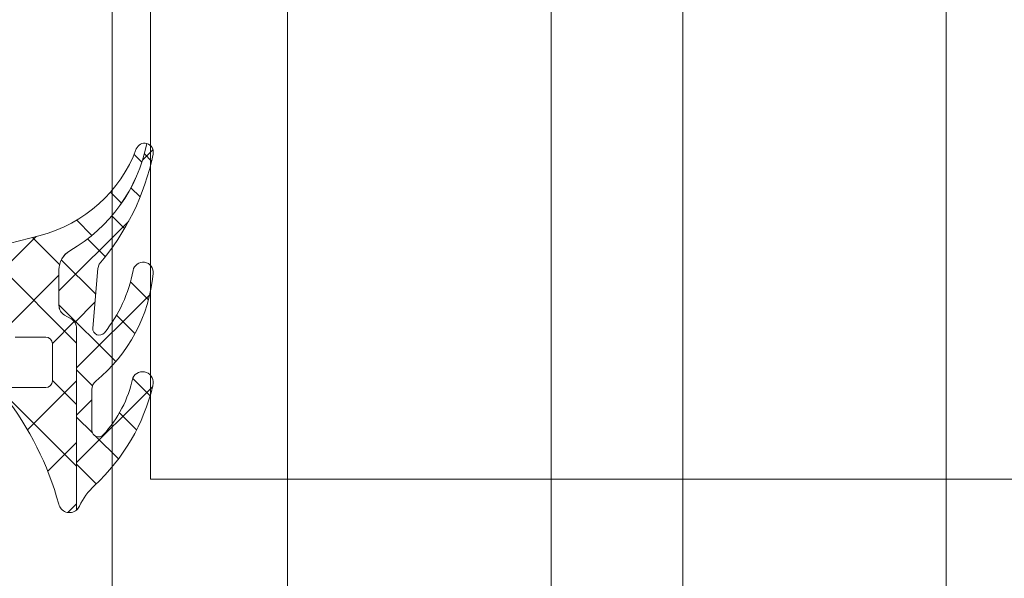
# Model space of a CAD drawing. Header units: millimetres. Extents: x 144573 to 336993, y 74252 to 247042.
# Tile 941 of 1056: x 198244 to 198289, y 231736 to 231761. Entities that reach past the tile are written whole.
import ezdxf

# ---------------------------------------------------------------- set-up
doc = ezdxf.new("R2010")
doc.units = ezdxf.units.MM
doc.layers.add('FASÁDA DETAILNÍ', color=255, linetype='Continuous', lineweight=0)

msp = doc.modelspace()

# ---------------------------------------------------------------- hatches: boundary and pattern name
at = {"layer": 'FASÁDA DETAILNÍ'}
h = msp.add_hatch(dxfattribs=at)
h.set_pattern_fill('ANSI37', color=256, scale=0.625, angle=90, style=0)
h.set_pattern_definition([(135, (223145.3692754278, 214980.7191690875), (-1.403165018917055, -1.403165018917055), []), (225, (223145.3692754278, 214980.7191690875), (1.403165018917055, -1.403165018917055), [])])
edge = h.paths.add_edge_path()
edge.add_ellipse((198245.1717338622, 231744.6060157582), major_axis=(-5.039467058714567, 0), ratio=1, start_angle=299.79178446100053, end_angle=355.0355387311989, ccw=False)
edge.add_ellipse((198242.8169336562, 231748.7191002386), major_axis=(-0.3000000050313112, 0), ratio=1, start_angle=270.0006926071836, end_angle=299.79217297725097, ccw=False)
edge.add_line((198242.8169300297, 231749.0191002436), (198243.3512140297, 231749.0191032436))
edge.add_ellipse((198243.351215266, 231748.7191034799), major_axis=(-0.2999997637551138, 0), ratio=1, start_angle=179.9999548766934, end_angle=270.00023610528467, ccw=False)
edge.add_line((198243.6512150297, 231748.7191032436), (198243.6512150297, 231747.1691062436))
edge.add_ellipse((198243.9512256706, 231747.1691138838), major_axis=(-0.3000106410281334, 0), ratio=1, start_angle=0.001459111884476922, end_angle=89.99567605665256)
edge.add_line((198243.9512030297, 231746.8691032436), (198245.3511850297, 231746.8690922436))
edge.add_ellipse((198245.3511821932, 231746.5691024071), major_axis=(-0.2999898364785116, 0), ratio=1, start_angle=180.0003507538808, end_angle=269.99945825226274, ccw=False)
edge.add_line((198245.6511720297, 231746.5691042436), (198245.6511720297, 231744.8690922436))
edge.add_ellipse((198245.3511618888, 231744.8690993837), major_axis=(-0.3000101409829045, 0), ratio=1, start_angle=90.00441944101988, end_angle=179.9986363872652, ccw=False)
edge.add_line((198245.3511850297, 231744.5690892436), (198243.7873540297, 231744.5691002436))
edge.add_ellipse((198243.7544970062, 231744.2679411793), major_axis=(-0.3029461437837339, 0), ratio=1, start_angle=-96.2264509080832, end_angle=13.48357731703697)
edge.add_ellipse((198232.4385326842, 231735.5630180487), major_axis=(-14.00076634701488, 0), ratio=1, start_angle=195.3017322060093, end_angle=218.0756200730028, ccw=False)
edge.add_ellipse((198246.4307704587, 231739.3697316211), major_axis=(-0.5004721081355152, 0), ratio=1, start_angle=12.91760853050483, end_angle=129.8066343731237)
edge.add_line((198246.7511720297, 231738.9852642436), (198246.7511720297, 231747.2685432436))
edge.add_ellipse((198246.2511723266, 231747.2685427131), major_axis=(-0.499999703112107, 0), ratio=1, start_angle=180.0000607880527, end_angle=240.0000196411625)
edge.add_line((198246.5011720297, 231747.7015552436), (198246.2011720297, 231747.8747612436))
edge.add_ellipse((198246.4511717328, 231748.3077737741), major_axis=(-0.4999997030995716, 0), ratio=1, start_angle=6.078805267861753e-05, end_angle=60.00001964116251, ccw=False)
edge.add_line((198245.9511720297, 231748.3077732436), (198245.9511720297, 231749.9371212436))
edge.add_ellipse((198246.9511713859, 231749.9371220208), major_axis=(-0.9999993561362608, 0), ratio=1, start_angle=-59.94966113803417, end_angle=4.4527992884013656e-05, ccw=False)
edge.add_ellipse((198242.794844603, 231757.121502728), major_axis=(-7.300023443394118, 0), ratio=1, start_angle=120.0503545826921, end_angle=168.7144463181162)
edge.add_ellipse((198249.8511816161, 231755.3062706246), major_axis=(-0.3999905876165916, 0), ratio=1, start_angle=255.1470247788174, end_angle=339.4981705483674)
edge.add_ellipse((198243.5020834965, 231757.680337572), major_axis=(-6.378448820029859, 0), ratio=1, start_angle=104.45259778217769, end_angle=159.4981254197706, ccw=False)
edge.add_line((198245.0940100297, 231751.5037382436), (198243.6833030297, 231751.1401512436))
edge.add_line((198243.6833030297, 231751.1401512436), (198242.8206020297, 231750.9300382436))
edge.add_ellipse((198244.1511670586, 231745.5934155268), major_axis=(-5.499995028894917, 0), ratio=1, start_angle=-76.00004503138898, end_angle=3.420221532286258e-05)
edge.add_line((198238.6511720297, 231745.5934122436), (198238.6511720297, 231733.1753842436))
edge.add_line((198238.6511720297, 231733.1753842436), (198238.9387910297, 231731.8123272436))
edge.add_ellipse((198238.4495646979, 231731.7090946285), major_axis=(-0.4999993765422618, 0), ratio=1, start_angle=130.2837515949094, end_angle=191.915300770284, ccw=False)
edge.add_line((198238.7728510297, 231731.3276692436), (198236.9162430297, 231729.7540582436))
edge.add_ellipse((198237.4011725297, 231729.1819192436), major_axis=(-0.7499997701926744, 0), ratio=1, start_angle=-49.71629384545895, end_angle=130.2837061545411)
edge.add_line((198237.8861020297, 231728.6097802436), (198240.1977460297, 231730.5690662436))
edge.add_ellipse((198239.5511738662, 231731.3319178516), major_axis=(-0.9999990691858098, 0), ratio=1, start_angle=130.2836986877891, end_angle=191.9152478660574)
edge.add_line((198240.5296270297, 231731.5383822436), (198240.1511720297, 231733.3319192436))
edge.add_line((198240.1511720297, 231733.3319192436), (198240.1511720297, 231745.0421202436))
h = msp.add_hatch(dxfattribs=at)
h.set_pattern_fill('ANSI37', color=256, scale=0.48, angle=90, style=0)
h.set_pattern_definition([(135, (223145.3692754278, 214980.7191690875), (-1.077630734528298, -1.077630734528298), []), (225, (223145.3692754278, 214980.7191690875), (1.077630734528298, -1.077630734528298), [])])
edge = h.paths.add_edge_path()
edge.add_arc((198247.952171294, 231744.4802136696), 0.4999992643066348, 129.4073371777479, 179.9999342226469)
edge.add_line((198247.4521720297, 231744.4802142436), (198247.4521720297, 231742.6181172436))
edge.add_arc((198247.7521722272, 231742.6181175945), 0.3000001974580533, 180.0000670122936, 317.3578430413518)
edge.add_arc((198243.878377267, 231746.1855323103), 5.566188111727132, 317.3577388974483, 347.8089673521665)
edge.add_arc((198249.7624535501, 231744.8022383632), 0.4897187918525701, -17.013972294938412, 154.8827571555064, ccw=False)
edge.add_arc((198241.4226956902, 231746.7481296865), 9.052420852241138, 312.79332113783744, 346.65656128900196, ccw=False)
edge.add_arc((198249.6105759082, 231737.9039529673), 2.99999983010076, 132.7932868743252, 155.2450969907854)
edge.add_arc((198246.4317698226, 231739.3697351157), 0.5004751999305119, 309.80643418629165, 335.2448242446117, ccw=False)
edge.add_line((198246.7521720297, 231738.9852642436), (198246.7521720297, 231747.2685432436))
edge.add_arc((198246.2521723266, 231747.2685427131), 0.499999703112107, 6.078805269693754e-05, 60.00001964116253)
edge.add_line((198246.5021720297, 231747.7015552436), (198246.2021720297, 231747.8747612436))
edge.add_arc((198246.4521717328, 231748.3077737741), 0.4999997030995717, 180.0000607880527, 240.0000196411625, ccw=False)
edge.add_line((198245.9521720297, 231748.3077732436), (198245.9521720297, 231749.9371212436))
edge.add_arc((198246.9521713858, 231749.9371220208), 0.9999993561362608, 120.05033886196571, 180.0000445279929, ccw=False)
edge.add_arc((198242.795844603, 231757.1215027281), 7.300023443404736, 300.05035458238, 348.7144463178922)
edge.add_arc((198249.8521816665, 231755.3062701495), 0.3999910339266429, -15.00127660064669, 75.14704919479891, ccw=False)
edge.add_arc((198239.3326776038, 231757.4329906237), 11.13157184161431, 319.41303872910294, 348.44234221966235, ccw=False)
edge.add_line((198247.7862090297, 231750.1907742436), (198247.7285080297, 231749.9985572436))
edge.add_line((198247.7285080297, 231749.9985572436), (198247.4906700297, 231747.2813502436))
edge.add_arc((198247.7895273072, 231747.2551912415), 0.2999999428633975, 174.9976449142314, 320.9690488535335)
edge.add_arc((198243.109301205, 231751.0493632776), 6.324969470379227, 320.9689666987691, 349.5200292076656)
edge.add_arc((198249.7871370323, 231749.8204859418), 0.4650353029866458, -7.528137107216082, 170.292026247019, ccw=False)
edge.add_arc((198243.0308046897, 231750.4699847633), 7.252239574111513, 309.407510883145, 354.3783283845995, ccw=False)

# ---------------------------------------------------------------- linework, layer by layer
for p, q in [((198248.3692601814, 223842.6779105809), (198248.3692601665, 242857.1778107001)), ((198248.3692601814, 228642.6779105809), (198248.3692601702, 242857.1778107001)), ((198248.369260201, 219182.1778107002), (198248.3692601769, 242857.1778107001)), ((198256.3692601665, 242857.1778107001), (198256.3692601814, 223842.6779105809)), ((198256.3692601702, 242857.1778107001), (198256.3692601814, 228642.6779105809)), ((198256.369260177, 242857.1778107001), (198256.3692601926, 227409.0552677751)), ((198256.369260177, 242857.1778107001), (198256.3692601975, 222609.0552556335)), ((198268.3692601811, 223842.6779105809), (198268.3692601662, 242857.1778107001)), ((198268.3692601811, 228642.6779105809), (198268.3692601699, 242857.1778107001)), ((198268.3692601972, 222609.0552556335), (198268.3692601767, 242857.1778107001)), ((198268.3692601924, 227409.0552677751), (198268.3692601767, 242857.1778107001)), ((198274.3692601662, 242857.1778107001), (198274.3692601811, 223842.6779105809)), ((198274.3692601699, 242857.1778107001), (198274.3692601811, 228642.6779105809)), ((198274.3692601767, 242857.1778107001), (198274.3692601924, 227409.0552677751)), ((198274.3692601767, 242857.1778107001), (198274.3692601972, 222609.0552556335)), ((198286.3692601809, 223842.6779105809), (198286.369260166, 242857.1778107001)), ((198286.3692601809, 228642.6779105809), (198286.3692601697, 242857.1778107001)), ((198286.369260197, 222609.0552556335), (198286.3692601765, 242857.1778107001)), ((198286.3692601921, 227409.0552677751), (198286.3692601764, 242857.1778107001)), ((198248.3692601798, 231267.6779195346), (198248.3692601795, 233176.6777205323)), ((198256.3692601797, 231740.3935999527), (198256.3692601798, 231267.6779195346)), ((198268.3692601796, 231267.6779195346), (198268.3692601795, 231740.3935999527)), ((198274.3692601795, 231740.3935999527), (198274.3692601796, 231267.6779195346)), ((198286.3692601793, 231267.6779195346), (198286.3692601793, 231740.3935999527))]:
    msp.add_line(p, q, dxfattribs=at)
msp.add_lwpolyline([(198250.11526018, 231821.3644787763), (198250.11526018, 232209.0552556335), (198294.11526018, 232209.0552556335), (198294.11526018, 231821.3644787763), (198294.11526018, 231740.3935999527), (198250.11526018, 231740.3935999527)], close=True, dxfattribs=at)
at = {"layer": 'FASÁDA DETAILNÍ', "extrusion": (0, 0, -1)}
for points in [[(-198243.4599010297, 231744.1973042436, 0.0996982), (-198245.9429640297, 231739.2578512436, -0.559391), (-198246.7511720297, 231738.9852642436), (-198246.7511720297, 231747.2685432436), (-198246.7511720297, 231747.2685432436, -0.267949), (-198246.5011720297, 231747.7015552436), (-198246.2011720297, 231747.8747612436), (-198246.2011720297, 231747.8747612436, 0.267949), (-198245.9511720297, 231748.3077732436), (-198245.9511720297, 231749.9371212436), (-198245.9511720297, 231749.9371212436, 0.267714), (-198246.4504110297, 231750.8027072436, -0.215587), (-198249.9537150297, 231755.6928962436, -0.385623), (-198249.4765260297, 231755.4463622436, 0.244909), (-198245.0940100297, 231751.5037382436), (-198243.6833030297, 231751.1401512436)], [(-198243.9512030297, 231746.8691032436), (-198245.3511850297, 231746.8690922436), (-198245.3511850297, 231746.8690922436, 0.414209), (-198245.6511720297, 231746.5691042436), (-198245.6511720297, 231744.8690922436), (-198245.6511720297, 231744.8690922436, 0.414184), (-198245.3511850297, 231744.5690892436), (-198243.7873540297, 231744.5691002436)]]:
    msp.add_lwpolyline(points, format="xyb", dxfattribs=at)
at = {"layer": 'FASÁDA DETAILNÍ'}
msp.add_lwpolyline([(198247.6347570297, 231744.8665392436, 0.224409), (198247.4521720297, 231744.4802142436), (198247.4521720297, 231742.6181172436), (198247.4521720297, 231742.6181172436, 0.683163), (198247.9728520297, 231742.4148922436, 0.133656), (198249.3190420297, 231745.0101102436, -0.931673), (198250.2307390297, 231744.6589442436, -0.148841), (198247.5725100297, 231740.1053812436, 0.0982791), (198246.8862540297, 231739.1601652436, -0.111454), (198246.7521720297, 231738.9852642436), (198246.7521720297, 231747.2685432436), (198246.7521720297, 231747.2685432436, 0.267949), (198246.5021720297, 231747.7015552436), (198246.2021720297, 231747.8747612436), (198246.2021720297, 231747.8747612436, -0.267949), (198245.9521720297, 231748.3077732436), (198245.9521720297, 231749.9371212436), (198245.9521720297, 231749.9371212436, -0.267714), (198246.4514110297, 231750.8027072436, 0.215587), (198249.9547150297, 231755.6928962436, -0.414972), (198250.2385410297, 231755.2027362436, -0.127346), (198247.7862090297, 231750.1907742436), (198247.7285080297, 231749.9985572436), (198247.4906700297, 231747.2813502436), (198247.4906700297, 231747.2813502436, 0.739768), (198248.0225690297, 231747.0662692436, 0.125226), (198249.3287610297, 231749.8989032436, -0.981156), (198250.2481640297, 231749.7595602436, -0.19878), (198247.6347570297, 231744.8665392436)], format="xyb", close=True, dxfattribs=at)

doc.saveas('drawing.dxf')
